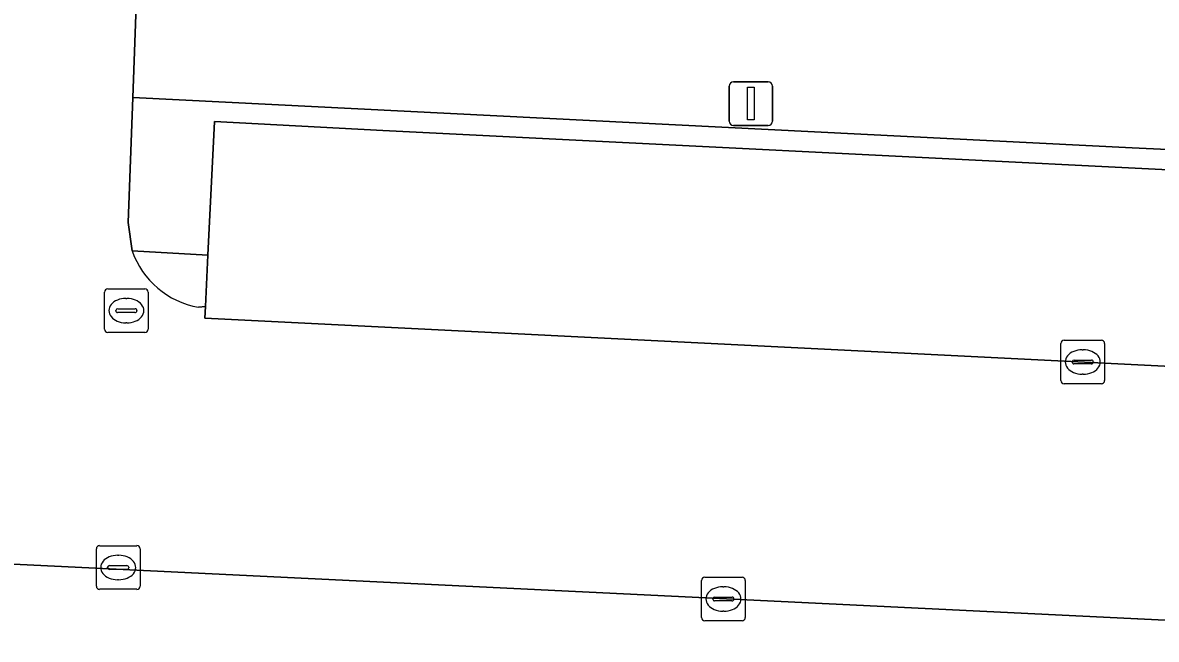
# Model space of a CAD drawing. Extents: x 162989 to 165008, y 383432 to 384338.
# Drawn here: x 164675.75 to 164701.7, y 384033.79 to 384047.92 of the extents above; entities that cross this region are included whole.
import ezdxf

# ---------------------------------------------------------------- set-up
doc = ezdxf.new("R2010")
doc.units = 0
for name, color, linetype in [('IMGEO_Groenvoorziening', 7, 'Continuous'), ('IMGEO_Kolk', 7, 'Continuous'), ('IMGEO_Lichtmast', 7, 'Continuous'), ('IMGEO_Parkeervlak_open', 7, 'Continuous'), ('IMGEO_Rijbaan_lokaal_open', 7, 'Continuous'), ('IMGEO_Voetpad_open', 7, 'Continuous')]:
    doc.layers.add(name, color=color, linetype=linetype)

msp = doc.modelspace()

# ---------------------------------------------------------------- linework, layer by layer
at = {"layer": 'IMGEO_Groenvoorziening'}
msp.add_lwpolyline([(164728.235, 384056.593), (164694.95, 384054.684), (164682.137, 384053.949), (164678.513, 384053.709), (164678.501, 384052.731), (164678.265, 384046.198), (164701.149, 384045.049), (164727.663, 384043.793)], close=True, dxfattribs=at)
at = {"layer": 'IMGEO_Kolk'}
for p, q in [((164677.694, 384041.818), (164678.546, 384041.818)), ((164677.619, 384040.892), (164677.619, 384041.744)), ((164678.107, 384041.598), (164678.132, 384041.598)), ((164678.62, 384041.744), (164678.62, 384040.892)), ((164677.878, 384041.312), (164677.878, 384041.324)), ((164678.316, 384041.275), (164677.918, 384041.275)), ((164677.921, 384041.361), (164678.319, 384041.361)), ((164678.362, 384041.324), (164678.362, 384041.312)), ((164678.13, 384041.038), (164678.105, 384041.038)), ((164678.546, 384040.818), (164677.694, 384040.818)), ((164699.518, 384039.715), (164699.518, 384040.567)), ((164699.593, 384040.641), (164700.445, 384040.641)), ((164700.519, 384040.567), (164700.519, 384039.715)), ((164700.006, 384040.421), (164700.031, 384040.421)), ((164699.777, 384040.135), (164699.777, 384040.147)), ((164700.215, 384040.098), (164699.817, 384040.098)), ((164699.82, 384040.184), (164700.218, 384040.184)), ((164700.261, 384040.147), (164700.261, 384040.135)), ((164700.029, 384039.861), (164700.004, 384039.861)), ((164700.445, 384039.641), (164699.593, 384039.641)), ((164677.432, 384035.007), (164677.432, 384035.859)), ((164677.507, 384035.933), (164678.359, 384035.933)), ((164678.433, 384035.859), (164678.433, 384035.007)), ((164677.92, 384035.713), (164677.945, 384035.713)), ((164677.691, 384035.427), (164677.691, 384035.439)), ((164678.129, 384035.39), (164677.731, 384035.39)), ((164677.734, 384035.476), (164678.132, 384035.476)), ((164678.175, 384035.439), (164678.175, 384035.427)), ((164677.943, 384035.153), (164677.918, 384035.153)), ((164691.29, 384034.285), (164691.29, 384035.137)), ((164691.365, 384035.211), (164692.217, 384035.211)), ((164692.291, 384035.137), (164692.291, 384034.285)), ((164678.359, 384034.933), (164677.507, 384034.933)), ((164691.592, 384034.754), (164691.99, 384034.754)), ((164691.778, 384034.991), (164691.803, 384034.991)), ((164691.549, 384034.705), (164691.549, 384034.717)), ((164691.987, 384034.668), (164691.589, 384034.668)), ((164692.033, 384034.717), (164692.033, 384034.705)), ((164691.801, 384034.431), (164691.776, 384034.431)), ((164692.217, 384034.211), (164691.365, 384034.211))]:
    msp.add_line(p, q, dxfattribs=at)
for points in [[(164677.694, 384041.818), (164678.546, 384041.818)], [(164677.619, 384040.892), (164677.619, 384041.744)], [(164678.62, 384041.744), (164678.62, 384040.892)], [(164678.546, 384040.818), (164677.694, 384040.818)], [(164699.518, 384039.715), (164699.518, 384040.567)], [(164699.593, 384040.641), (164700.445, 384040.641)], [(164700.519, 384040.567), (164700.519, 384039.715)], [(164700.445, 384039.641), (164699.593, 384039.641)], [(164677.432, 384035.007), (164677.432, 384035.859)], [(164677.507, 384035.933), (164678.359, 384035.933)], [(164678.433, 384035.859), (164678.433, 384035.007)], [(164691.29, 384034.285), (164691.29, 384035.137)], [(164691.365, 384035.211), (164692.217, 384035.211)], [(164692.291, 384035.137), (164692.291, 384034.285)], [(164678.359, 384034.933), (164677.507, 384034.933)], [(164692.217, 384034.211), (164691.365, 384034.211)]]:
    msp.add_lwpolyline(points, dxfattribs=at)
for centre, radius, start, end in [((164677.696, 384041.742), 0.0765, 91.552, 178.448), ((164677.696, 384041.742), 0.0765, 91.552, 178.448), ((164678.544, 384041.742), 0.0765, 1.552, 88.448), ((164678.544, 384041.742), 0.0765, 1.552, 88.448), ((164677.918, 384041.321), 0.0403, 85.8775, 175.7526), ((164677.915, 384041.311), 0.0366, 178.938, 274.7102), ((164678.319, 384041.318), 0.043, 264.8664, 352.4533), ((164678.323, 384041.323), 0.0386, 1.7309, 96.639), ((164677.696, 384040.894), 0.0765, 181.552, 268.448), ((164677.696, 384040.894), 0.0765, 181.552, 268.448), ((164678.544, 384040.894), 0.0765, 271.552, 358.448), ((164678.544, 384040.894), 0.0765, 271.552, 358.448), ((164699.595, 384040.565), 0.0765, 91.552, 178.448), ((164699.595, 384040.565), 0.0765, 91.552, 178.448), ((164700.443, 384040.565), 0.0765, 1.552, 88.448), ((164700.443, 384040.565), 0.0765, 1.552, 88.448), ((164699.817, 384040.144), 0.0403, 85.8775, 175.7526), ((164699.814, 384040.134), 0.0366, 178.938, 274.7102), ((164700.218, 384040.141), 0.043, 264.8664, 352.4533), ((164700.222, 384040.146), 0.0386, 1.7309, 96.639), ((164699.595, 384039.717), 0.0765, 181.552, 268.448), ((164699.595, 384039.717), 0.0765, 181.552, 268.448), ((164700.443, 384039.717), 0.0765, 271.552, 358.448), ((164700.443, 384039.717), 0.0765, 271.552, 358.448), ((164677.509, 384035.857), 0.0765, 91.552, 178.448), ((164677.509, 384035.857), 0.0765, 91.552, 178.448), ((164678.357, 384035.857), 0.0765, 1.552, 88.448), ((164678.357, 384035.857), 0.0765, 1.552, 88.448), ((164677.731, 384035.436), 0.0403, 85.8775, 175.7526), ((164677.728, 384035.426), 0.0366, 178.938, 274.7102), ((164678.132, 384035.433), 0.043, 264.8664, 352.4533), ((164678.136, 384035.438), 0.0386, 1.7309, 96.639), ((164691.367, 384035.135), 0.0765, 91.552, 178.448), ((164691.367, 384035.135), 0.0765, 91.552, 178.448), ((164692.215, 384035.135), 0.0765, 1.552, 88.448), ((164692.215, 384035.135), 0.0765, 1.552, 88.448), ((164677.509, 384035.009), 0.0765, 181.552, 268.448), ((164677.509, 384035.009), 0.0765, 181.552, 268.448), ((164678.357, 384035.009), 0.0765, 271.552, 358.448), ((164678.357, 384035.009), 0.0765, 271.552, 358.448), ((164691.589, 384034.714), 0.0403, 85.8775, 175.7526), ((164691.994, 384034.716), 0.0386, 1.7309, 96.639), ((164691.586, 384034.704), 0.0366, 178.938, 274.7102), ((164691.99, 384034.711), 0.043, 264.8664, 352.4533), ((164691.367, 384034.287), 0.0765, 181.552, 268.448), ((164691.367, 384034.287), 0.0765, 181.552, 268.448), ((164692.215, 384034.287), 0.0765, 271.552, 358.448), ((164692.215, 384034.287), 0.0765, 271.552, 358.448)]:
    msp.add_arc(centre, radius, start, end, dxfattribs=at)
for centre, major_axis, ratio, start_param, end_param in [((164678.106, 384041.318), (-0.387, 0.002), 0.722429, 4.712389, 7.853982), ((164678.131, 384041.318), (-0.39, 0.002), 0.717154, 1.570796, 4.712389), ((164700.005, 384040.141), (-0.387, 0.002), 0.722429, 4.712389, 7.853982), ((164700.03, 384040.141), (-0.39, 0.002), 0.717154, 1.570796, 4.712389), ((164677.919, 384035.433), (-0.387, 0.002), 0.722429, 4.712389, 7.853982), ((164677.944, 384035.433), (-0.39, 0.002), 0.717154, 1.570796, 4.712389), ((164691.777, 384034.711), (-0.387, 0.002), 0.722429, 4.712389, 7.853982), ((164691.802, 384034.711), (-0.39, 0.002), 0.717154, 1.570796, 4.712389)]:
    msp.add_ellipse(centre, major_axis=major_axis, ratio=ratio, start_param=start_param, end_param=end_param, dxfattribs=at)
at = {"layer": 'IMGEO_Lichtmast'}
for p, q in [((164691.922, 384045.662), (164691.922, 384046.462)), ((164691.922, 384046.462), (164691.922, 384045.662)), ((164692.022, 384046.562), (164692.812, 384046.562)), ((164692.812, 384046.562), (164692.022, 384046.562)), ((164692.912, 384046.462), (164692.912, 384045.662)), ((164692.912, 384045.662), (164692.912, 384046.462)), ((164692.812, 384045.562), (164692.022, 384045.562)), ((164692.022, 384045.562), (164692.812, 384045.562))]:
    msp.add_line(p, q, dxfattribs=at)
msp.add_lwpolyline([(164692.342, 384046.437), (164692.492, 384046.437), (164692.492, 384045.687), (164692.342, 384045.687), (164692.342, 384046.437)], dxfattribs=at)
for centre, start, end in [((164692.022, 384046.462), 90, 180), ((164692.022, 384046.462), 90, 180), ((164692.812, 384046.462), 0, 90), ((164692.812, 384046.462), 360, 90), ((164692.022, 384045.662), 180, 270), ((164692.022, 384045.662), 180, 270), ((164692.812, 384045.662), 270, 0), ((164692.812, 384045.662), 270, 0)]:
    msp.add_arc(centre, 0.1, start, end, dxfattribs=at)
at = {"layer": 'IMGEO_Parkeervlak_open'}
for points in [[(164679.987, 384042.586), (164679.93, 384041.409), (164679.913, 384041.145), (164727.217, 384038.781), (164727.468, 384043.34), (164702.285, 384044.527), (164683.99, 384045.443), (164680.136, 384045.649)], [(164729.577, 384030.006), (164729.688, 384032.875), (164672.859, 384035.642), (164672.704, 384032.041), (164672.627, 384030.24), (164724.553, 384027.468), (164724.65, 384029.269), (164724.704, 384030.267)]]:
    msp.add_lwpolyline(points, close=True, dxfattribs=at)
at = {"layer": 'IMGEO_Rijbaan_lokaal_open'}
for points in [[(164678.252, 384042.685), (164678.162, 384043.335), (164678.265, 384046.198), (164678.501, 384052.731), (164678.513, 384053.709), (164673.51, 384053.377), (164673.276, 384046.555), (164673.078, 384040.766), (164672.859, 384035.642), (164729.688, 384032.875)], [(164736.157, 384037.857), (164728.075, 384038.738), (164727.217, 384038.781), (164679.913, 384041.145), (164679.93, 384041.409), (164679.771, 384041.396)]]:
    msp.add_lwpolyline(points, dxfattribs=at)
msp.add_arc((164680.115, 384043.341), 1.975, 199.3942, 259.9709, dxfattribs=at)
at = {"layer": 'IMGEO_Voetpad_open'}
for points in [[(164730.904, 384056.671), (164728.235, 384056.593), (164727.663, 384043.793), (164701.149, 384045.049), (164678.265, 384046.198), (164678.162, 384043.335), (164678.252, 384042.685), (164679.987, 384042.586), (164680.136, 384045.649), (164683.99, 384045.443), (164702.285, 384044.527), (164727.468, 384043.34), (164727.217, 384038.781), (164728.075, 384038.738)], [(164679.771, 384041.396), (164679.93, 384041.409), (164679.987, 384042.586), (164678.252, 384042.685)]]:
    msp.add_lwpolyline(points, dxfattribs=at)
msp.add_arc((164680.115, 384043.341), 1.975, 199.3942, 259.9709, dxfattribs=at)

doc.saveas('drawing.dxf')
